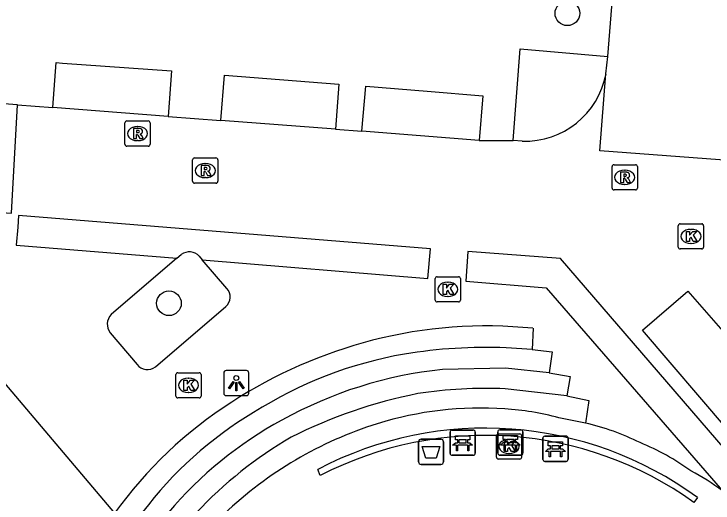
# Model space of a CAD drawing. Extents: x 159961 to 160856, y 382704 to 383353.
# Drawn here: x 160557.81 to 160585.55, y 383122.96 to 383142.37 of the extents above; entities that cross this region are included whole.
import ezdxf

# ---------------------------------------------------------------- set-up
doc = ezdxf.new("R2010")
doc.units = 0
for name, color, linetype in [('IMGEO_Afvalbak', 7, 'Continuous'), ('IMGEO_Bank', 7, 'Continuous'), ('IMGEO_Boom', 7, 'Continuous'), ('IMGEO_Haag', 7, 'Continuous'), ('IMGEO_Kolk', 7, 'Continuous'), ('IMGEO_Lichtpunt', 7, 'Continuous'), ('IMGEO_Muur', 7, 'Continuous'), ('IMGEO_Rijbaan_lokaal_open', 7, 'Continuous'), ('IMGEO_Rioolput', 7, 'Continuous'), ('IMGEO_Voetpad_open', 7, 'Continuous')]:
    doc.layers.add(name, color=color, linetype=linetype)

msp = doc.modelspace()

# ---------------------------------------------------------------- linework, layer by layer
at = {"layer": 'IMGEO_Afvalbak'}
for p, q in [((160573.861, 383124.59), (160573.861, 383125.39)), ((160573.861, 383125.39), (160573.861, 383124.59)), ((160573.961, 383125.49), (160574.751, 383125.49)), ((160574.751, 383125.49), (160573.961, 383125.49)), ((160574.851, 383125.39), (160574.851, 383124.59)), ((160574.851, 383124.59), (160574.851, 383125.39)), ((160574.751, 383124.49), (160573.961, 383124.49)), ((160573.961, 383124.49), (160574.751, 383124.49))]:
    msp.add_line(p, q, dxfattribs=at)
msp.add_lwpolyline([(160574.004, 383125.204), (160574.708, 383125.204), (160574.559, 383124.734), (160574.153, 383124.734), (160574.004, 383125.204)], dxfattribs=at)
for centre, start, end in [((160573.961, 383125.39), 90, 180), ((160573.961, 383125.39), 90, 180), ((160574.751, 383125.39), 0, 90), ((160574.751, 383125.39), 360, 90), ((160573.961, 383124.59), 180, 270), ((160573.961, 383124.59), 180, 270), ((160574.751, 383124.59), 270, 0), ((160574.751, 383124.59), 270, 0)]:
    msp.add_arc(centre, 0.1, start, end, dxfattribs=at)
at = {"layer": 'IMGEO_Bank'}
for p, q in [((160575.112, 383124.925), (160575.112, 383125.766)), ((160575.112, 383125.766), (160575.112, 383124.925)), ((160575.187, 383125.85), (160576.028, 383125.85)), ((160576.028, 383125.85), (160575.187, 383125.85)), ((160576.112, 383125.775), (160576.112, 383124.934)), ((160576.112, 383124.934), (160576.112, 383125.775)), ((160577.008, 383124.933), (160577.008, 383125.774)), ((160577.008, 383125.774), (160577.008, 383124.933)), ((160577.083, 383125.858), (160577.924, 383125.858)), ((160577.924, 383125.858), (160577.083, 383125.858)), ((160578.008, 383125.783), (160578.008, 383124.942)), ((160578.008, 383124.942), (160578.008, 383125.783)), ((160578.871, 383125.609), (160579.712, 383125.609)), ((160579.712, 383125.609), (160578.871, 383125.609)), ((160575.421, 383125.356), (160575.421, 383125.462)), ((160575.465, 383125.462), (160575.465, 383125.356)), ((160575.753, 383125.468), (160575.471, 383125.468)), ((160575.471, 383125.35), (160575.753, 383125.35)), ((160575.759, 383125.356), (160575.759, 383125.462)), ((160575.803, 383125.462), (160575.803, 383125.356)), ((160577.317, 383125.364), (160577.317, 383125.47)), ((160577.361, 383125.47), (160577.361, 383125.364)), ((160577.649, 383125.476), (160577.367, 383125.476)), ((160577.367, 383125.358), (160577.649, 383125.358)), ((160577.655, 383125.364), (160577.655, 383125.47)), ((160577.699, 383125.47), (160577.699, 383125.364)), ((160578.796, 383124.684), (160578.796, 383125.525)), ((160578.796, 383125.525), (160578.796, 383124.684)), ((160579.796, 383125.534), (160579.796, 383124.693)), ((160579.796, 383124.693), (160579.796, 383125.534)), ((160575.809, 383125.248), (160575.416, 383125.248)), ((160577.705, 383125.256), (160577.312, 383125.256)), ((160579.105, 383125.115), (160579.105, 383125.221)), ((160579.149, 383125.221), (160579.149, 383125.115)), ((160579.437, 383125.227), (160579.155, 383125.227)), ((160579.155, 383125.109), (160579.437, 383125.109)), ((160579.443, 383125.115), (160579.443, 383125.221)), ((160579.487, 383125.221), (160579.487, 383125.115)), ((160576.037, 383124.85), (160575.196, 383124.85)), ((160575.196, 383124.85), (160576.037, 383124.85)), ((160577.933, 383124.858), (160577.092, 383124.858)), ((160577.092, 383124.858), (160577.933, 383124.858)), ((160579.493, 383125.007), (160579.1, 383125.007)), ((160579.721, 383124.609), (160578.88, 383124.609)), ((160578.88, 383124.609), (160579.721, 383124.609))]:
    msp.add_line(p, q, dxfattribs=at)
for points in [[(160575.415, 383125.468), (160575.329, 383125.468), (160575.329, 383125.629), (160575.892, 383125.629), (160575.892, 383125.468), (160575.809, 383125.468)], [(160577.311, 383125.476), (160577.225, 383125.476), (160577.225, 383125.637), (160577.788, 383125.637), (160577.788, 383125.476), (160577.705, 383125.476)], [(160575.359, 383125.248), (160575.217, 383125.248), (160575.329, 383125.35), (160575.415, 383125.35)], [(160575.809, 383125.35), (160575.892, 383125.35), (160576.004, 383125.248), (160575.865, 383125.248)], [(160577.255, 383125.256), (160577.113, 383125.256), (160577.225, 383125.358), (160577.311, 383125.358)], [(160577.705, 383125.358), (160577.788, 383125.358), (160577.9, 383125.256), (160577.761, 383125.256)], [(160579.099, 383125.227), (160579.013, 383125.227), (160579.013, 383125.388), (160579.576, 383125.388), (160579.576, 383125.227), (160579.493, 383125.227)], [(160575.409, 383125.241), (160575.409, 383125.034), (160575.366, 383125.034), (160575.366, 383125.241)], [(160575.859, 383125.241), (160575.859, 383125.034), (160575.815, 383125.034), (160575.815, 383125.241)], [(160577.305, 383125.249), (160577.305, 383125.042), (160577.262, 383125.042), (160577.262, 383125.249)], [(160577.755, 383125.249), (160577.755, 383125.042), (160577.711, 383125.042), (160577.711, 383125.249)], [(160579.043, 383125.007), (160578.901, 383125.007), (160579.013, 383125.109), (160579.099, 383125.109)], [(160579.493, 383125.109), (160579.576, 383125.109), (160579.688, 383125.007), (160579.549, 383125.007)], [(160579.093, 383125), (160579.093, 383124.793), (160579.05, 383124.793), (160579.05, 383125)], [(160579.543, 383125), (160579.543, 383124.793), (160579.499, 383124.793), (160579.499, 383125)]]:
    msp.add_lwpolyline(points, dxfattribs=at)
for centre, radius, start, end in [((160575.19, 383125.772), 0.0779, 92.4484, 184.2845), ((160575.19, 383125.772), 0.0779, 92.4484, 184.2845), ((160576.034, 383125.772), 0.0779, 2.4484, 94.2845), ((160576.034, 383125.772), 0.0779, 2.4484, 94.2845), ((160577.086, 383125.78), 0.0779, 92.4484, 184.2845), ((160577.086, 383125.78), 0.0779, 92.4484, 184.2845), ((160577.93, 383125.78), 0.0779, 2.4484, 94.2845), ((160577.93, 383125.78), 0.0779, 2.4484, 94.2845), ((160578.874, 383125.531), 0.0779, 92.4484, 184.2845), ((160578.874, 383125.531), 0.0779, 92.4484, 184.2845), ((160579.718, 383125.531), 0.0779, 2.4484, 94.2845), ((160579.718, 383125.531), 0.0779, 2.4484, 94.2845), ((160575.414, 383125.461), 0.00671, 2.8957, 87.1043), ((160575.414, 383125.357), 0.00671, 272.8957, 357.1043), ((160575.471, 383125.461), 0.00671, 92.8957, 177.1043), ((160575.471, 383125.357), 0.00671, 182.8957, 267.1043), ((160575.753, 383125.461), 0.00671, 2.8957, 87.1043), ((160575.753, 383125.357), 0.00671, 272.8957, 357.1043), ((160575.81, 383125.461), 0.00671, 92.8957, 177.1043), ((160575.81, 383125.357), 0.00671, 182.8957, 267.1043), ((160577.31, 383125.469), 0.00671, 2.8957, 87.1043), ((160577.31, 383125.365), 0.00671, 272.8957, 357.1043), ((160577.367, 383125.469), 0.00671, 92.8957, 177.1043), ((160577.367, 383125.365), 0.00671, 182.8957, 267.1043), ((160577.649, 383125.469), 0.00671, 2.8957, 87.1043), ((160577.649, 383125.365), 0.00671, 272.8957, 357.1043), ((160577.706, 383125.469), 0.00671, 92.8957, 177.1043), ((160577.706, 383125.365), 0.00671, 182.8957, 267.1043), ((160575.359, 383125.241), 0.00671, 2.8957, 87.1043), ((160575.416, 383125.241), 0.00671, 92.8957, 177.1043), ((160575.808, 383125.241), 0.00671, 2.8957, 87.1043), ((160575.865, 383125.241), 0.00671, 92.8957, 177.1043), ((160577.255, 383125.249), 0.00671, 2.8957, 87.1043), ((160577.312, 383125.249), 0.00671, 92.8957, 177.1043), ((160577.704, 383125.249), 0.00671, 2.8957, 87.1043), ((160577.761, 383125.249), 0.00671, 92.8957, 177.1043), ((160579.098, 383125.22), 0.00671, 2.8957, 87.1043), ((160579.098, 383125.116), 0.00671, 272.8957, 357.1043), ((160579.155, 383125.22), 0.00671, 92.8957, 177.1043), ((160579.155, 383125.116), 0.00671, 182.8957, 267.1043), ((160579.437, 383125.22), 0.00671, 2.8957, 87.1043), ((160579.437, 383125.116), 0.00671, 272.8957, 357.1043), ((160579.494, 383125.22), 0.00671, 92.8957, 177.1043), ((160579.494, 383125.116), 0.00671, 182.8957, 267.1043), ((160575.19, 383124.928), 0.0779, 182.4484, 274.2845), ((160575.19, 383124.928), 0.0779, 182.4484, 274.2845), ((160576.034, 383124.928), 0.0779, 272.4484, 4.2845), ((160576.034, 383124.928), 0.0779, 272.4484, 4.2845), ((160577.086, 383124.936), 0.0779, 182.4484, 274.2845), ((160577.086, 383124.936), 0.0779, 182.4484, 274.2845), ((160577.93, 383124.936), 0.0779, 272.4484, 4.2845), ((160577.93, 383124.936), 0.0779, 272.4484, 4.2845), ((160579.043, 383125), 0.00671, 2.8957, 87.1043), ((160579.1, 383125), 0.00671, 92.8957, 177.1043), ((160579.492, 383125), 0.00671, 2.8957, 87.1043), ((160579.549, 383125), 0.00671, 92.8957, 177.1043), ((160578.874, 383124.687), 0.0779, 182.4484, 274.2845), ((160578.874, 383124.687), 0.0779, 182.4484, 274.2845), ((160579.718, 383124.687), 0.0779, 272.4484, 4.2845), ((160579.718, 383124.687), 0.0779, 272.4484, 4.2845)]:
    msp.add_arc(centre, radius, start, end, dxfattribs=at)
at = {"layer": 'IMGEO_Boom'}
for centre in [(160579.77, 383142.4), (160563.959, 383130.886)]:
    msp.add_circle(centre, 0.489, dxfattribs=at)
at = {"layer": 'IMGEO_Haag'}
for points in [[(160564.278, 383132.673), (160564.45, 383132.82)], [(160565.162, 383132.752), (160565.278, 383132.617)]]:
    msp.add_lwpolyline(points, dxfattribs=at)
msp.add_arc((160564.769, 383132.4), 0.528, 41.8955, 127.1935, dxfattribs=at)
at = {"layer": 'IMGEO_Kolk'}
for p, q in [((160584.171, 383133.116), (160584.171, 383133.968)), ((160584.246, 383134.042), (160585.098, 383134.042)), ((160585.172, 383133.968), (160585.172, 383133.116)), ((160584.659, 383133.822), (160584.684, 383133.822)), ((160584.682, 383133.262), (160584.657, 383133.262)), ((160585.098, 383133.042), (160584.246, 383133.042)), ((160574.524, 383131.013), (160574.524, 383131.865)), ((160574.599, 383131.939), (160575.451, 383131.939)), ((160575.012, 383131.719), (160575.037, 383131.719)), ((160575.525, 383131.865), (160575.525, 383131.013)), ((160575.035, 383131.159), (160575.01, 383131.159)), ((160575.451, 383130.939), (160574.599, 383130.939)), ((160564.31, 383128.129), (160565.162, 383128.129)), ((160564.235, 383127.203), (160564.235, 383128.055)), ((160564.723, 383127.909), (160564.748, 383127.909)), ((160565.236, 383128.055), (160565.236, 383127.203)), ((160564.746, 383127.349), (160564.721, 383127.349)), ((160565.162, 383127.129), (160564.31, 383127.129)), ((160576.954, 383124.774), (160576.954, 383125.626)), ((160577.029, 383125.7), (160577.881, 383125.7)), ((160577.955, 383125.626), (160577.955, 383124.774)), ((160577.442, 383125.48), (160577.467, 383125.48)), ((160577.465, 383124.92), (160577.44, 383124.92)), ((160577.881, 383124.7), (160577.029, 383124.7))]:
    msp.add_line(p, q, dxfattribs=at)
for points in [[(160584.171, 383133.116), (160584.171, 383133.968)], [(160584.246, 383134.042), (160585.098, 383134.042)], [(160585.172, 383133.968), (160585.172, 383133.116)], [(160584.492, 383133.742), (160584.615, 383133.742), (160584.615, 383133.591), (160584.745, 383133.742), (160584.909, 383133.742), (160584.763, 383133.591), (160584.916, 383133.342), (160584.764, 383133.342), (160584.679, 383133.506), (160584.615, 383133.439), (160584.615, 383133.342), (160584.492, 383133.342), (160584.492, 383133.742)], [(160585.098, 383133.042), (160584.246, 383133.042)], [(160574.524, 383131.013), (160574.524, 383131.865)], [(160574.599, 383131.939), (160575.451, 383131.939)], [(160575.525, 383131.865), (160575.525, 383131.013)], [(160574.845, 383131.639), (160574.968, 383131.639), (160574.968, 383131.488), (160575.098, 383131.639), (160575.262, 383131.639), (160575.116, 383131.488), (160575.269, 383131.239), (160575.117, 383131.239), (160575.032, 383131.403), (160574.968, 383131.336), (160574.968, 383131.239), (160574.845, 383131.239), (160574.845, 383131.639)], [(160575.451, 383130.939), (160574.599, 383130.939)], [(160564.31, 383128.129), (160565.162, 383128.129)], [(160564.235, 383127.203), (160564.235, 383128.055)], [(160564.556, 383127.829), (160564.679, 383127.829), (160564.679, 383127.678), (160564.809, 383127.829), (160564.973, 383127.829), (160564.827, 383127.678), (160564.98, 383127.429), (160564.828, 383127.429), (160564.743, 383127.593), (160564.679, 383127.526), (160564.679, 383127.429), (160564.556, 383127.429), (160564.556, 383127.829)], [(160565.236, 383128.055), (160565.236, 383127.203)], [(160565.162, 383127.129), (160564.31, 383127.129)], [(160576.954, 383124.774), (160576.954, 383125.626)], [(160577.029, 383125.7), (160577.881, 383125.7)], [(160577.955, 383125.626), (160577.955, 383124.774)], [(160577.275, 383125.4), (160577.398, 383125.4), (160577.398, 383125.249), (160577.528, 383125.4), (160577.692, 383125.4), (160577.546, 383125.249), (160577.699, 383125), (160577.547, 383125), (160577.462, 383125.164), (160577.398, 383125.097), (160577.398, 383125), (160577.275, 383125), (160577.275, 383125.4)], [(160577.881, 383124.7), (160577.029, 383124.7)]]:
    msp.add_lwpolyline(points, dxfattribs=at)
for centre, start, end in [((160584.248, 383133.966), 91.552, 178.448), ((160584.248, 383133.966), 91.552, 178.448), ((160585.096, 383133.966), 1.552, 88.448), ((160585.096, 383133.966), 1.552, 88.448), ((160584.248, 383133.118), 181.552, 268.448), ((160584.248, 383133.118), 181.552, 268.448), ((160585.096, 383133.118), 271.552, 358.448), ((160585.096, 383133.118), 271.552, 358.448), ((160574.601, 383131.863), 91.552, 178.448), ((160574.601, 383131.863), 91.552, 178.448), ((160575.449, 383131.863), 1.552, 88.448), ((160575.449, 383131.863), 1.552, 88.448), ((160574.601, 383131.015), 181.552, 268.448), ((160574.601, 383131.015), 181.552, 268.448), ((160575.449, 383131.015), 271.552, 358.448), ((160575.449, 383131.015), 271.552, 358.448), ((160564.312, 383128.053), 91.552, 178.448), ((160564.312, 383128.053), 91.552, 178.448), ((160565.16, 383128.053), 1.552, 88.448), ((160565.16, 383128.053), 1.552, 88.448), ((160564.312, 383127.205), 181.552, 268.448), ((160564.312, 383127.205), 181.552, 268.448), ((160565.16, 383127.205), 271.552, 358.448), ((160565.16, 383127.205), 271.552, 358.448), ((160577.031, 383125.624), 91.552, 178.448), ((160577.031, 383125.624), 91.552, 178.448), ((160577.879, 383125.624), 1.552, 88.448), ((160577.879, 383125.624), 1.552, 88.448), ((160577.031, 383124.776), 181.552, 268.448), ((160577.031, 383124.776), 181.552, 268.448), ((160577.879, 383124.776), 271.552, 358.448), ((160577.879, 383124.776), 271.552, 358.448)]:
    msp.add_arc(centre, 0.0765, start, end, dxfattribs=at)
for centre, major_axis, ratio, start_param, end_param in [((160584.658, 383133.542), (-0.387, 0.002), 0.722429, 4.712389, 7.853982), ((160584.683, 383133.542), (-0.39, 0.002), 0.717154, 1.570796, 4.712389), ((160575.011, 383131.439), (-0.387, 0.002), 0.722429, 4.712389, 7.853982), ((160575.036, 383131.439), (-0.39, 0.002), 0.717154, 1.570796, 4.712389), ((160564.722, 383127.629), (-0.387, 0.002), 0.722429, 4.712389, 7.853982), ((160564.747, 383127.629), (-0.39, 0.002), 0.717154, 1.570796, 4.712389), ((160577.441, 383125.2), (-0.387, 0.002), 0.722429, 4.712389, 7.853982), ((160577.466, 383125.2), (-0.39, 0.002), 0.717154, 1.570796, 4.712389)]:
    msp.add_ellipse(centre, major_axis=major_axis, ratio=ratio, start_param=start_param, end_param=end_param, dxfattribs=at)
at = {"layer": 'IMGEO_Lichtpunt'}
for p, q in [((160566.133, 383128.121), (160566.133, 383127.314)), ((160566.133, 383128.121), (160566.133, 383127.314)), ((160567.035, 383128.216), (160566.227, 383128.216)), ((160567.035, 383128.216), (160566.227, 383128.216)), ((160567.129, 383127.314), (160567.129, 383128.121)), ((160567.129, 383127.314), (160567.129, 383128.121)), ((160566.227, 383127.22), (160567.035, 383127.22)), ((160566.227, 383127.22), (160567.035, 383127.22))]:
    msp.add_line(p, q, dxfattribs=at)
for points in [[(160566.507, 383127.785), (160566.546, 383127.757), (160566.358, 383127.495), (160566.32, 383127.522), (160566.507, 383127.785)], [(160566.609, 383127.737), (160566.656, 383127.737), (160566.656, 383127.415), (160566.609, 383127.415), (160566.609, 383127.737)], [(160566.719, 383127.757), (160566.757, 383127.784), (160566.944, 383127.522), (160566.905, 383127.494), (160566.719, 383127.757)]]:
    msp.add_lwpolyline(points, dxfattribs=at)
msp.add_circle((160566.632, 383127.919), 0.0994, dxfattribs=at)
for centre, start, end in [((160566.227, 383128.121), 90, 180), ((160566.227, 383128.121), 90, 180), ((160567.035, 383128.121), 0, 90), ((160567.035, 383128.121), 0, 90), ((160566.227, 383127.314), 180, 270), ((160566.227, 383127.314), 180, 270), ((160567.035, 383127.314), 270, 0), ((160567.035, 383127.314), 270, 360)]:
    msp.add_arc(centre, 0.0946, start, end, dxfattribs=at)
at = {"layer": 'IMGEO_Muur'}
for points in [[(160569.965, 383124.044), (160569.869, 383124.29)], [(160584.93, 383123.173), (160584.792, 383122.977)]]:
    msp.add_lwpolyline(points, dxfattribs=at)
for centre, radius, start, end in [((160576.505, 383111.668), 14.26, 53.7837, 117.7331), ((160576.509, 383111.431), 14.21, 54.3457, 117.4221)]:
    msp.add_arc(centre, radius, start, end, dxfattribs=at)
at = {"layer": 'IMGEO_Rijbaan_lokaal_open'}
for points in [[(160581.376, 383140.682), (160581.589, 383143.351)], [(160581.301, 383139.995), (160581.376, 383140.682)], [(160587.11, 383139.624), (160586.876, 383136.508), (160581.06, 383136.941), (160581.301, 383139.995)], [(160557.95, 383138.762), (160557.408, 383138.803), (160557.283, 383138.813)], [(160557.309, 383134.497), (160557.706, 383134.464), (160557.95, 383138.762)]]:
    msp.add_lwpolyline(points, dxfattribs=at)
at = {"layer": 'IMGEO_Rioolput'}
for p, q in [((160562.287, 383138.124), (160563.139, 383138.124)), ((160562.212, 383137.198), (160562.212, 383138.05)), ((160562.7, 383137.904), (160562.725, 383137.904)), ((160563.213, 383138.05), (160563.213, 383137.198)), ((160562.723, 383137.344), (160562.698, 383137.344)), ((160563.139, 383137.124), (160562.287, 383137.124)), ((160564.899, 383135.729), (160564.899, 383136.581)), ((160564.974, 383136.655), (160565.826, 383136.655)), ((160565.387, 383136.435), (160565.412, 383136.435)), ((160565.9, 383136.581), (160565.9, 383135.729)), ((160581.545, 383135.462), (160581.545, 383136.314)), ((160581.62, 383136.388), (160582.472, 383136.388)), ((160582.033, 383136.168), (160582.058, 383136.168)), ((160582.546, 383136.314), (160582.546, 383135.462)), ((160565.41, 383135.875), (160565.385, 383135.875)), ((160565.826, 383135.655), (160564.974, 383135.655)), ((160582.056, 383135.608), (160582.031, 383135.608)), ((160582.472, 383135.388), (160581.62, 383135.388))]:
    msp.add_line(p, q, dxfattribs=at)
for points in [[(160562.287, 383138.124), (160563.139, 383138.124)], [(160562.212, 383137.198), (160562.212, 383138.05)], [(160562.801, 383137.822), (160562.549, 383137.824), (160562.549, 383137.424)], [(160563.213, 383138.05), (160563.213, 383137.198)], [(160562.549, 383137.424), (160562.673, 383137.424), (160562.673, 383137.586), (160562.684, 383137.586)], [(160562.727, 383137.743), (160562.673, 383137.743), (160562.673, 383137.662)], [(160562.673, 383137.662), (160562.725, 383137.662)], [(160562.731, 383137.557), (160562.802, 383137.424), (160562.942, 383137.424), (160562.877, 383137.55)], [(160563.139, 383137.124), (160562.287, 383137.124)], [(160564.899, 383135.729), (160564.899, 383136.581)], [(160564.974, 383136.655), (160565.826, 383136.655)], [(160565.9, 383136.581), (160565.9, 383135.729)], [(160565.488, 383136.353), (160565.236, 383136.355), (160565.236, 383135.955)], [(160565.414, 383136.274), (160565.36, 383136.274), (160565.36, 383136.193)], [(160565.36, 383136.193), (160565.412, 383136.193)], [(160581.545, 383135.462), (160581.545, 383136.314)], [(160581.62, 383136.388), (160582.472, 383136.388)], [(160582.546, 383136.314), (160582.546, 383135.462)], [(160565.236, 383135.955), (160565.36, 383135.955), (160565.36, 383136.117), (160565.371, 383136.117)], [(160565.418, 383136.088), (160565.489, 383135.955), (160565.629, 383135.955), (160565.564, 383136.081)], [(160582.134, 383136.086), (160581.882, 383136.088), (160581.882, 383135.688)], [(160582.06, 383136.007), (160582.006, 383136.007), (160582.006, 383135.926)], [(160582.006, 383135.926), (160582.058, 383135.926)], [(160565.826, 383135.655), (160564.974, 383135.655)], [(160581.882, 383135.688), (160582.006, 383135.688), (160582.006, 383135.85), (160582.017, 383135.85)], [(160582.064, 383135.821), (160582.135, 383135.688), (160582.275, 383135.688), (160582.21, 383135.814)], [(160582.472, 383135.388), (160581.62, 383135.388)]]:
    msp.add_lwpolyline(points, dxfattribs=at)
for centre, radius, start, end in [((160562.289, 383138.048), 0.0765, 91.552, 178.448), ((160562.289, 383138.048), 0.0765, 91.552, 178.448), ((160563.137, 383138.048), 0.0765, 1.552, 88.448), ((160563.137, 383138.048), 0.0765, 1.552, 88.448), ((160562.8, 383137.712), 0.109, 350.3612, 89.416), ((160562.683, 383137.533), 0.0533, 26.0293, 88.6989), ((160562.709, 383137.851), 0.19, 274.7715, 282.9687), ((160562.733, 383137.647), 0.0964, 77.0061, 93.1865), ((160562.747, 383137.704), 0.0378, 276.6634, 79.6772), ((160562.798, 383137.712), 0.112, 277.5842, 350.9817), ((160562.782, 383137.497), 0.108, 29.5134, 73.7905), ((160562.289, 383137.2), 0.0765, 181.552, 268.448), ((160562.289, 383137.2), 0.0765, 181.552, 268.448), ((160563.137, 383137.2), 0.0765, 271.552, 358.448), ((160563.137, 383137.2), 0.0765, 271.552, 358.448), ((160564.976, 383136.579), 0.0765, 91.552, 178.448), ((160564.976, 383136.579), 0.0765, 91.552, 178.448), ((160565.824, 383136.579), 0.0765, 1.552, 88.448), ((160565.824, 383136.579), 0.0765, 1.552, 88.448), ((160565.396, 383136.382), 0.19, 274.7715, 282.9687), ((160565.42, 383136.178), 0.0964, 77.0061, 93.1865), ((160565.434, 383136.235), 0.0378, 276.6634, 79.6772), ((160565.487, 383136.243), 0.109, 350.3612, 89.416), ((160565.485, 383136.243), 0.112, 277.5842, 350.9817), ((160581.622, 383136.312), 0.0765, 91.552, 178.448), ((160581.622, 383136.312), 0.0765, 91.552, 178.448), ((160582.47, 383136.312), 0.0765, 1.552, 88.448), ((160582.47, 383136.312), 0.0765, 1.552, 88.448), ((160565.37, 383136.064), 0.0533, 26.0293, 88.6989), ((160565.469, 383136.028), 0.108, 29.5134, 73.7905), ((160582.042, 383136.115), 0.19, 274.7715, 282.9687), ((160582.066, 383135.911), 0.0964, 77.0061, 93.1865), ((160582.08, 383135.968), 0.0378, 276.6634, 79.6772), ((160582.133, 383135.976), 0.109, 350.3612, 89.416), ((160582.131, 383135.976), 0.112, 277.5842, 350.9817), ((160582.115, 383135.761), 0.108, 29.5134, 73.7905), ((160564.976, 383135.731), 0.0765, 181.552, 268.448), ((160564.976, 383135.731), 0.0765, 181.552, 268.448), ((160565.824, 383135.731), 0.0765, 271.552, 358.448), ((160565.824, 383135.731), 0.0765, 271.552, 358.448), ((160582.016, 383135.797), 0.0533, 26.0293, 88.6989), ((160581.622, 383135.464), 0.0765, 181.552, 268.448), ((160581.622, 383135.464), 0.0765, 181.552, 268.448), ((160582.47, 383135.464), 0.0765, 271.552, 358.448), ((160582.47, 383135.464), 0.0765, 271.552, 358.448)]:
    msp.add_arc(centre, radius, start, end, dxfattribs=at)
for centre, major_axis, ratio, start_param, end_param in [((160562.699, 383137.624), (-0.387, 0.002), 0.722429, 4.712389, 7.853982), ((160562.724, 383137.624), (-0.39, 0.002), 0.717154, 1.570796, 4.712389), ((160565.386, 383136.155), (-0.387, 0.002), 0.722429, 4.712389, 7.853982), ((160565.411, 383136.155), (-0.39, 0.002), 0.717154, 1.570796, 4.712389), ((160582.032, 383135.888), (-0.387, 0.002), 0.722429, 4.712389, 7.853982), ((160582.057, 383135.888), (-0.39, 0.002), 0.717154, 1.570796, 4.712389)]:
    msp.add_ellipse(centre, major_axis=major_axis, ratio=ratio, start_param=start_param, end_param=end_param, dxfattribs=at)
at = {"layer": 'IMGEO_Voetpad_open'}
for points in [[(160577.613, 383137.348), (160577.894, 383140.988), (160581.376, 383140.682)], [(160559.354, 383138.655), (160559.484, 383140.444), (160559.734, 383140.426), (160564.057, 383140.111), (160563.934, 383138.305)], [(160566.02, 383138.145), (160566.166, 383139.943), (160570.7, 383139.58), (160570.574, 383137.797)], [(160571.611, 383137.716), (160571.769, 383139.505), (160574.205, 383139.305), (160576.412, 383139.123), (160576.271, 383137.354)], [(160557.95, 383138.762), (160559.354, 383138.655)], [(160563.934, 383138.305), (160559.354, 383138.655)], [(160563.934, 383138.305), (160566.02, 383138.145)], [(160570.574, 383137.797), (160566.02, 383138.145)], [(160570.574, 383137.797), (160571.611, 383137.716)], [(160576.271, 383137.354), (160571.611, 383137.716)], [(160576.271, 383137.354), (160577.613, 383137.348)], [(160577.973, 383137.322), (160577.613, 383137.348)], [(160565.278, 383132.617), (160574.232, 383131.864), (160574.335, 383133.053), (160557.993, 383134.366), (160557.957, 383133.913), (160557.9, 383133.192), (160564.278, 383132.673)], [(160588.265, 383122.488), (160579.495, 383132.663), (160575.821, 383132.939), (160575.742, 383131.767), (160578.923, 383131.502), (160585.924, 383123.435)], [(160564.278, 383132.673), (160561.667, 383130.436)], [(160566.253, 383131.478), (160565.278, 383132.617)], [(160586.128, 383125.873), (160582.753, 383129.818), (160584.555, 383131.372), (160586.032, 383129.674), (160587.873, 383131.23), (160589.649, 383129.168)], [(160563.42, 383128.364), (160566.214, 383130.754)], [(160578.405, 383129.892), (160578.37, 383129.045)], [(160561.629, 383129.718), (160562.694, 383128.453)], [(160578.37, 383129.045), (160577.338, 383129.116)], [(160578.37, 383129.045), (160579.168, 383128.953), (160579.048, 383128.13)], [(160556.987, 383128.232), (160561.796, 383122.548)], [(160579.048, 383128.13), (160577.32, 383128.311), (160574.819, 383128.26)], [(160579.048, 383128.13), (160579.877, 383127.979), (160579.745, 383127.212)], [(160579.745, 383127.212), (160577.302, 383127.489)], [(160579.745, 383127.212), (160580.614, 383127.029), (160580.483, 383126.128)], [(160580.483, 383126.128), (160579.427, 383126.343)]]:
    msp.add_lwpolyline(points, dxfattribs=at)
for centre, radius, start, end in [((160578.078, 383140.6), 3.28, 268.1725, 349.3693), ((160565.896, 383131.134), 0.496, 309.8974, 43.9358), ((160562.054, 383130.056), 0.543, 135.477, 218.4639), ((160576.553, 383111.737), 18.249, 84.1766, 104.322), ((160576.834, 383110.924), 19.106, 104.535, 122.9289), ((160576.521, 383109.65), 19.483, 87.5973, 99.4809), ((160576.033, 383112.941), 16.157, 99.6945, 122.6543), ((160563.102, 383128.778), 0.522, 218.5196, 307.5024), ((160576.575, 383111.582), 16.77, 96.011, 119.0109), ((160577.624, 383108.122), 19.547, 101.1798, 116.8018), ((160576.534, 383109.856), 17.65, 87.5056, 98.7991), ((160575.715, 383112.534), 17.147, 122.7133, 144.2661), ((160576.36, 383112.698), 14.03, 86.2208, 107.1595), ((160575.037, 383113.532), 15.131, 120.6888, 143.2424), ((160576.499, 383115.285), 11.439, 75.1705, 86.061), ((160575.918, 383112.489), 15.66, 118.5183, 139.9009), ((160576.921, 383111.181), 15.644, 107.483, 133.4753), ((160578.289, 383116.548), 9.828, 63.6119, 77.1005), ((160577.142, 383111.268), 16.551, 120.226, 136.9711), ((160578.879, 383116.196), 9.905, 54.204, 67.5758), ((160580.175, 383115.764), 9.586, 53.1487, 62.0216)]:
    msp.add_arc(centre, radius, start, end, dxfattribs=at)

doc.saveas('drawing.dxf')
